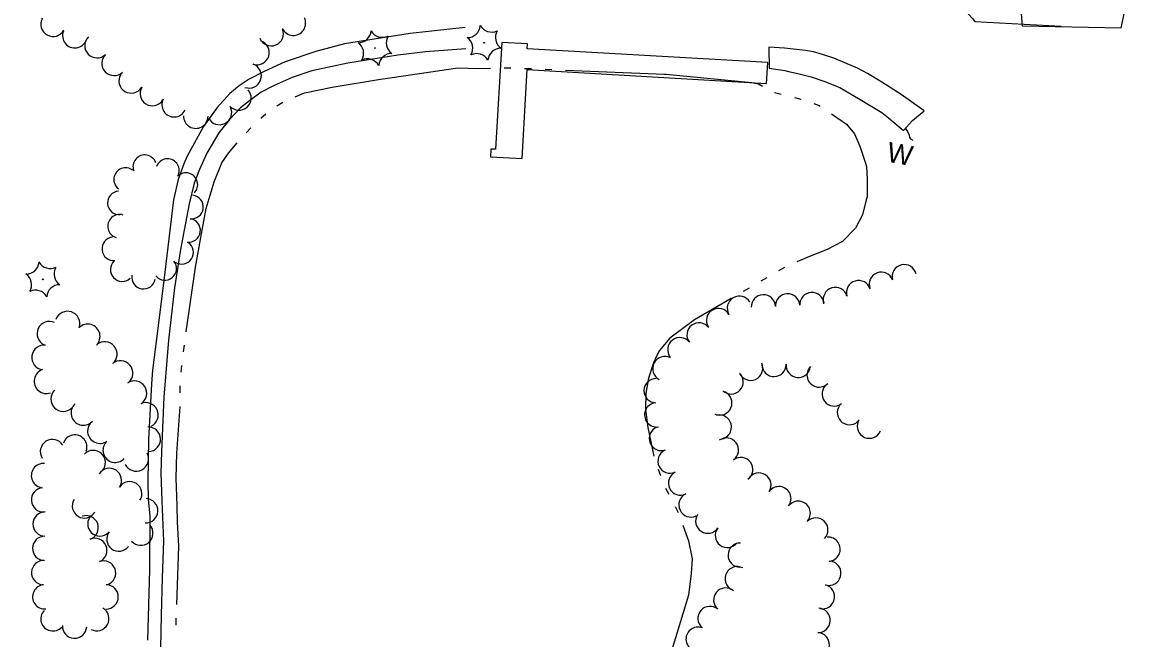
# Model space of a CAD drawing. Extents: x 588843 to 2552415, y 180129 to 269402.
# Drawn here: x 600914.7 to 601253.8, y 183037.7 to 183223.3 of the extents above; entities that cross this region are included whole.
import ezdxf

# ---------------------------------------------------------------- set-up
doc = ezdxf.new("R2010")
doc.units = 0
for name, color, linetype in [('E_BLD', 7, 'Continuous'), ('E_DWY', 7, 'Continuous'), ('E_LAND_TreeLine_P', 7, 'Continuous'), ('E_LAND_Vegetation', 7, 'Continuous'), ('E_PATH_Sidewalk', 7, 'Continuous'), ('E_STRUCT', 7, 'Continuous'), ('E_WAL_Text', 7, 'Continuous'), ('E_WTR_Dock_Pier', 7, 'Continuous'), ('E_WTR_P', 7, 'Continuous')]:
    doc.layers.add(name, color=color, linetype=linetype)

# ---------------------------------------------------------------- blocks, each defined once
blk = doc.blocks.new('CTRE_4')
at = {"layer": 'E_LAND_Vegetation'}
blk.add_circle((0, 0), 0.733, dxfattribs=at)
for centre, start, end in [((-39.3, 29.4), 280.2067, 5.9716), ((5.9, 49), 220.2113, 305.9762), ((45.4, 19.3), 160.2113, 245.9762), ((-45.4, -19.3), 340.2113, 65.9762), ((39.5, -29.6), 100.2511, 185.9272), ((-5.9, -49), 40.2113, 125.9762)]:
    blk.add_arc(centre, 25.8, start, end, dxfattribs=at)
blk = doc.blocks.new('W')
at = {"layer": 'E_WAL_Text'}
blk.add_text('W', height=39.4, dxfattribs=at).set_placement((-14.6, -19.7))

msp = doc.modelspace()

# ---------------------------------------------------------------- linework, layer by layer
at = {"layer": 'E_BLD'}
msp.add_lwpolyline([(601210.38, 183234.05), (601215.13, 183233.52), (601216.04, 183222.36), (601245.87, 183221.67), (601248.3, 183233.03), (601252.86, 183233.21), (601253.82, 183303.2), (601213.17, 183303.99), (601212.32, 183283.67), (601211, 183283.41), (601210.78, 183275.42), (601208.66, 183275.38), (601208.4, 183265.67), (601210.62, 183265.51), (601210.38, 183252.67), (601208.15, 183252.52), (601207.92, 183240.08), (601210.14, 183240.03)], close=True, dxfattribs=at)
at = {"layer": 'E_DWY'}
msp.add_lwpolyline([(601143.14, 183269.54), (601142.27, 183235.93), (601144.2, 183235.93), (601174.12, 183235.23), (601184.76, 183234.32), (601190.11, 183233.05), (601193.54, 183231.57), (601198.63, 183227.17), (601201.11, 183224.56), (601201.81, 183223.62), (601227.79, 183222.2)], dxfattribs=at)
at = {"layer": 'E_LAND_TreeLine_P'}
for centre, radius, start, end in [((600923.94, 183222.79), 3.7, 150.8616, 330.8616), ((600996.38, 183223.14), 3.7, 205.7188, 25.7188), ((600930.5, 183219.36), 3.7, 158.5239, 338.5239), ((600989.69, 183219.97), 3.7, 202.1015, 22.1015), ((600937.19, 183216.35), 3.7, 134.2765, 314.2765), ((600985.41, 183214.28), 3.7, 252.4118, 72.4118), ((600942.33, 183211.02), 3.7, 133.3479, 313.3479), ((600983.03, 183207.27), 3.7, 250.2965, 70.2965), ((600947.5, 183205.75), 3.7, 149.1567, 329.1567), ((600953.85, 183201.95), 3.7, 149.1567, 329.1567), ((600979.99, 183200.6), 3.7, 221.4216, 41.4216), ((600960.44, 183198.56), 3.7, 153.223, 333.223), ((600974.09, 183196.23), 3.7, 206.1664, 26.1664), ((600966.96, 183195.12), 3.7, 179.1538, 359.1538), ((600951.58, 183179.87), 3.55, 20.0706, 200.0706), ((600945.82, 183176), 3.55, 51.913, 231.913), ((600958.44, 183178.7), 3.55, 338.8223, 158.8223), ((600963.98, 183174.48), 3.55, 314.788, 134.788), ((600943.92, 183168.98), 3.55, 93.7636, 273.7636), ((600965.68, 183167.74), 3.55, 262.9599, 82.9599), ((600943.99, 183161.93), 3.55, 72.8963, 252.8963), ((600964.81, 183160.69), 3.55, 262.8988, 82.8988), ((600942.23, 183155.11), 3.55, 95.3874, 275.3874), ((600962.73, 183154.09), 3.55, 236.098, 56.098), ((600944.79, 183148.88), 3.55, 132.7734, 312.7734), ((600957.64, 183149.22), 3.55, 219.2217, 39.2217), ((601180.51, 183146.75), 3.65, 13.7817, 193.7817), ((600951.2, 183146.61), 3.55, 170.6484, 350.6484), ((601166.74, 183141.94), 3.65, 16.441, 196.441), ((601173.59, 183144.45), 3.65, 20.5603, 200.5603), ((601152.64, 183138.34), 3.65, 2.9679, 182.9679), ((601159.73, 183139.88), 3.65, 16.441, 196.441), ((601130.81, 183137.24), 3.65, 30.5039, 210.5039), ((601138.05, 183137.67), 3.65, 2.0077, 182.0077), ((601145.35, 183137.96), 3.65, 2.9679, 182.9679), ((600928.29, 183132.61), 3.71, 340.5877, 160.5877), ((601124.52, 183133.53), 3.65, 30.5039, 210.5039), ((600922.83, 183129.57), 3.71, 64.5249, 244.5249), ((600934.4, 183128.75), 3.71, 314.3594, 134.3594), ((601118.65, 183129.2), 3.65, 37.4904, 217.4904), ((601112.85, 183124.75), 3.65, 37.4904, 217.4904), ((600921.22, 183122.42), 3.71, 82.663, 262.663), ((600939.54, 183123.42), 3.71, 309.7551, 129.7551), ((601108.33, 183119.04), 3.65, 62.4381, 242.4381), ((600921.95, 183115.24), 3.71, 109.0414, 289.0414), ((600944.28, 183117.72), 3.71, 309.7551, 129.7551), ((601134.21, 183119.14), 3.65, 204.3385, 24.3385), ((601141.27, 183120.29), 3.65, 180.8468, 0.8468), ((601148.55, 183120.01), 3.65, 173.4136, 353.4136), ((601154.83, 183117.13), 3.65, 135.4783, 315.4783), ((600948.46, 183111.61), 3.71, 303.347, 123.347), ((601105.66, 183112.39), 3.65, 89.0032, 269.0032), ((601128.32, 183115.05), 3.65, 226.8869, 46.8869), ((600927, 183109.86), 3.71, 134.3915, 314.3915), ((601124.92, 183108.67), 3.65, 246.1059, 66.1059), ((601159.37, 183111.42), 3.65, 127.2981, 307.2981), ((600933.08, 183105.71), 3.71, 133.5692, 313.5692), ((600951.95, 183105.09), 3.71, 295.1342, 115.1342), ((601105.88, 183105.11), 3.65, 98.3389, 278.3389), ((601163.98, 183105.79), 3.65, 143.9769, 323.9769), ((601124.77, 183101.44), 3.65, 283.8907, 103.8907), ((600938.05, 183100.23), 3.71, 125.8731, 305.8731), ((600952.62, 183097.78), 3.71, 271.8869, 91.8869), ((601107.29, 183097.98), 3.65, 110.8597, 290.8597), ((601169.99, 183101.7), 3.65, 156.7677, 336.7677), ((600930.51, 183095.41), 3.66, 340.4473, 160.4473), ((601126.91, 183094.53), 3.65, 306.3757, 126.3757), ((600923.76, 183094.06), 3.66, 32.2592, 212.2592), ((600936.07, 183090.77), 3.66, 317.183, 137.183), ((600942.69, 183094.48), 3.71, 136.8869, 316.8869), ((601109.9, 183091.16), 3.65, 115.5877, 295.5877), ((600949, 183091.86), 3.71, 206.8066, 26.8066), ((601131.24, 183088.66), 3.65, 306.3757, 126.3757), ((600921.05, 183086.81), 3.66, 84.3987, 264.3987), ((600940.92, 183085.36), 3.66, 326.9405, 146.9405), ((601113.05, 183084.57), 3.65, 115.5877, 295.5877), ((601136.69, 183083.97), 3.65, 327.3344, 147.3344), ((600947.05, 183081.37), 3.66, 326.9405, 146.9405), ((600921.05, 183079.51), 3.66, 94.856, 274.856), ((601116.21, 183077.99), 3.65, 115.5877, 295.5877), ((601142.73, 183079.87), 3.65, 322.9376, 142.9376), ((600933.39, 183077.69), 3.66, 148.5875, 328.5875), ((600951.86, 183076.22), 3.66, 267.6669, 87.6669), ((601148.55, 183075.47), 3.65, 322.9376, 142.9376), ((600921.53, 183072.21), 3.66, 89.1538, 269.1538), ((600933.93, 183071.11), 3.66, 288.7486, 108.7486), ((600938.06, 183072.25), 3.66, 134.4643, 314.4643), ((601121.28, 183073.09), 3.65, 146.8828, 326.8828), ((601153.85, 183070.45), 3.65, 315.5819, 135.5819), ((600950.4, 183069.48), 3.66, 220.8428, 40.8428), ((601127.19, 183068.8), 3.65, 142.7315, 322.7315), ((600921.42, 183064.9), 3.66, 89.1538, 269.1538), ((600936.53, 183064.28), 3.66, 293.5239, 113.5239), ((600943.77, 183067.7), 3.66, 142.7315, 322.7315), ((601157.56, 183064.64), 3.65, 274.2797, 94.2797), ((601131.05, 183062.86), 3.65, 89.0674, 269.0674), ((600921.11, 183057.59), 3.66, 87.2133, 267.2133), ((600939.18, 183057.46), 3.66, 290.0706, 110.0706), ((601157.78, 183057.39), 3.65, 254.5329, 74.5329), ((601130.15, 183055.76), 3.65, 62.1522, 242.1522), ((600921.43, 183050.3), 3.66, 95.3052, 275.3052), ((600939.94, 183050.29), 3.66, 269.4643, 89.4643), ((601155.88, 183050.34), 3.65, 256.3805, 76.3805), ((601126.69, 183049.33), 3.65, 49.4493, 229.4493), ((600937.14, 183043.7), 3.66, 240.9625, 60.9625), ((601121.95, 183043.79), 3.65, 49.4493, 229.4493), ((600923.9, 183043.67), 3.66, 136.7744, 316.7744), ((601154.57, 183043.19), 3.65, 267.7734, 87.7734), ((600930.42, 183041.46), 3.66, 177.0617, 357.0617), ((601118.36, 183037.55), 3.65, 69.0926, 249.0926), ((601154.28, 183035.89), 3.65, 267.5275, 87.5275)]:
    msp.add_arc(centre, radius, start, end, dxfattribs=at)
at = {"layer": 'E_PATH_Sidewalk'}
for points in [[(601048.11, 183221.84), (601031.6, 183219.99), (601011.76, 183216.93), (601003.1, 183214.55), (600993.91, 183211.48), (600987.62, 183208.51), (600983.03, 183206.23), (600980.02, 183204.26), (600977.18, 183201.9), (600973.37, 183197.76), (600969.31, 183191.98), (600964.37, 183183.02), (600963.39, 183180.7), (600961.69, 183176.04), (600960.26, 183169.88), (600957.59, 183148.13), (600955.49, 183131.15), (600953.93, 183118.59), (600953.6, 183114.45), (600952.73, 183097.74), (600952.47, 183085.17), (600952.65, 183079.65), (600953.12, 183074.67), (600953, 183058.43), (600952.41, 183037.27)], [(601048.34, 183215.38), (601036.19, 183214.47), (601027.83, 183213.44), (601012.78, 183211.03), (601001.9, 183208.73), (600995.97, 183206.8), (600990.6, 183204.39), (600986.65, 183202.33), (600983.14, 183199.68), (600980.42, 183197.66), (600977.22, 183194.23), (600973.95, 183190.06), (600970.32, 183183.92), (600968.12, 183179.03), (600966.46, 183174.89), (600964.94, 183168.73), (600962.39, 183154.91), (600960.58, 183143.43), (600958.77, 183127.58), (600957.32, 183110.46), (600956.6, 183094.07), (600956.43, 183087.54), (600956.75, 183079.18), (600957.23, 183067.16), (600956.83, 183056.04), (600956.5, 183044.81), (600956.29, 183034.9)]]:
    msp.add_lwpolyline(points, dxfattribs=at)
msp.add_lwpolyline([(601186.47, 183196.73), (601179.54, 183201.58), (601173.7, 183205.39), (601169.45, 183207.95), (601166.37, 183209.55), (601163.32, 183210.88), (601159.24, 183212.54), (601155.87, 183213.68), (601153.16, 183214.49), (601150.71, 183214.9), (601144.4, 183215.63), (601139.67, 183215.92), (601139.77, 183209.54), (601144.5, 183208.87), (601145.64, 183208.56), (601148.47, 183207.99), (601152.46, 183206.94), (601156.22, 183205.69), (601161.06, 183203.7), (601167.22, 183200.08), (601173.72, 183196.2), (601175.73, 183194.57), (601180.28, 183190.75), (601182.94, 183193.81)], close=True, dxfattribs=at)
at = {"layer": 'E_STRUCT'}
msp.add_lwpolyline([(601180.84, 183191.39), (601181.53, 183190.46), (601181.98, 183189.37), (601182.1, 183188.65), (601182.5, 183188.16), (601183.05, 183187.85)], dxfattribs=at)
at = {"layer": 'E_WTR_Dock_Pier'}
msp.add_lwpolyline([(601139.35, 183211.22), (601066.82, 183215.38), (601066.9, 183216.87), (601059.18, 183217.31), (601057.34, 183185.12), (601055.9, 183185.21), (601055.77, 183182.87), (601065.29, 183182.32), (601066.82, 183209.13), (601138.99, 183204.99)], close=True, dxfattribs=at)
at = {"layer": 'E_WTR_P'}
for points in [[(601059.91, 183209.64), (601061.93, 183209.68), (601061.97, 183209.68)], [(600996.93, 183200.96), (600999.71, 183202.12), (601008.1, 183203.86), (601022.64, 183206.24), (601026.15, 183206.75)], [(601026.15, 183206.75), (601037.1, 183208.33), (601045.9, 183209.63), (601052.16, 183209.5), (601055.8, 183209.57)], [(601066.09, 183209.51), (601068.15, 183209.42)], [(601072.26, 183209.25), (601074.32, 183209.17)], [(601078.43, 183209), (601108.27, 183207.76)], [(601108.27, 183207.76), (601108.7, 183207.74), (601134.61, 183205.27), (601136.62, 183204.82), (601137.74, 183204.09)], [(601141.38, 183202.26), (601143.38, 183201.77)], [(601147.38, 183200.77), (601149.36, 183200.23)], [(600991.4, 183198.24), (600993.16, 183199.31)], [(601153.26, 183198.92), (601154.88, 183198.27), (601155.14, 183198.1)], [(600986.53, 183194.47), (600988.08, 183195.82)], [(601158.54, 183195.77), (601158.84, 183195.57), (601163.06, 183192.7), (601165.46, 183189.79), (601167.09, 183186.03), (601168.77, 183181.29), (601169.13, 183179.91), (601169.36, 183176.11), (601169.28, 183170.79), (601169.04, 183169.88)], [(600982.18, 183190.09), (600983.6, 183191.58)], [(600968.73, 183159.68), (600970.1, 183167.28), (600972.55, 183175.36), (600974.77, 183181.04), (600976.86, 183183.99), (600979.44, 183187.02)], [(601169.04, 183169.88), (601167.9, 183165.41), (601165.82, 183161.39), (601161.93, 183157.34), (601157.3, 183154.89), (601152.4, 183153.04), (601148.13, 183151.24)], [(600964.11, 183130.18), (600966.91, 183149.58), (600968.73, 183159.68)], [(601144.38, 183149.56), (601142.6, 183148.52)], [(601139.04, 183146.44), (601137.26, 183145.4)], [(601133.71, 183143.33), (601131.93, 183142.29)], [(601128.37, 183140.21), (601117.26, 183133.71), (601109.86, 183128.18), (601106.67, 183124.36), (601105.42, 183121.89)], [(600963.23, 183124.07), (600963.53, 183126.1)], [(601105.42, 183121.89), (601105.01, 183121.08), (601103.44, 183116.18), (601102.63, 183111.7), (601102.53, 183106.71), (601103.17, 183101.3), (601104.99, 183092.67)], [(600962.57, 183117.93), (600962.73, 183119.98)], [(600962.29, 183111.76), (600962.29, 183113.82)], [(600961.35, 183077.82), (600961.08, 183086.05), (600961.25, 183093.59), (600962.23, 183107.64)], [(601106.3, 183088.78), (601107.03, 183086.85)], [(601108.56, 183083.03), (601109.52, 183081.21)], [(600961.2, 183047.98), (600961.82, 183065.56), (600961.5, 183072.9), (600961.35, 183077.82)], [(601111.43, 183077.56), (601112.39, 183075.74)], [(601113.79, 183071.87), (601115.5, 183067.14), (601116.56, 183061.72), (601116.3, 183057.3), (601115.47, 183050.81), (601113.03, 183042.83)], [(600961.01, 183041.81), (600961.07, 183043.87)], [(601113.03, 183042.83), (601107.72, 183025.5), (601104.44, 183014.23)]]:
    msp.add_lwpolyline(points, dxfattribs=at)

# ---------------------------------------------------------------- block references
at = {"layer": 'E_LAND_Vegetation', "xscale": 0.1524003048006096, "yscale": 0.1524003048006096, "rotation": -10.602578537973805}
for p in [(601020.97, 183215.62), (601053.86, 183217.19), (600920.86, 183145.94)]:
    msp.add_blockref('CTRE_4', p, dxfattribs=at)
at = {"layer": 'E_WAL_Text', "xscale": 0.1524003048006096, "yscale": 0.1524003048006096, "rotation": -10.602578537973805}
msp.add_blockref('W', (601177.68, 183184.01), dxfattribs=at)

doc.saveas('drawing.dxf')
